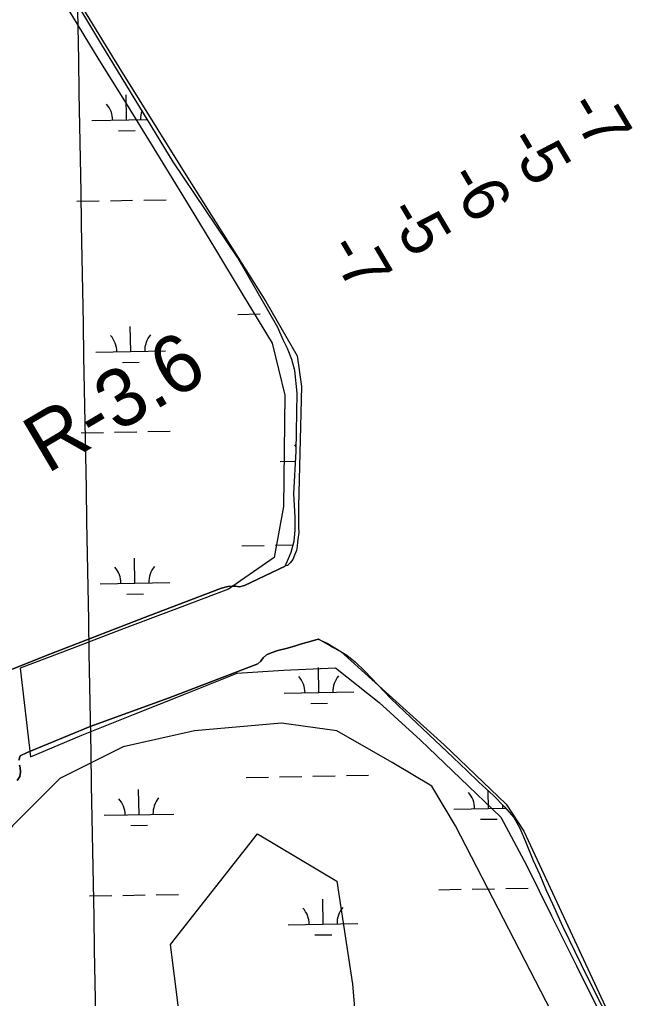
# Model space of a CAD drawing. Extents: x 3914892 to 3953151, y 242587 to 268572.
# Drawn here: x 3934820 to 3935706, y 258411 to 259817 of the extents above; entities that cross this region are included whole.
import ezdxf

# ---------------------------------------------------------------- set-up
doc = ezdxf.new("R2010")
doc.units = 0
for name, color, linetype in [('V-GRID-MAJR', 7, 'Continuous'), ('V-RIVR-EDGE', 7, 'Continuous'), ('V-RIVR-RANG', 7, 'Continuous'), ('V-RIVR-RANG-IDEN', 7, 'Continuous'), ('V-RRAP-FSHR', 7, 'Continuous'), ('V-SITE-VEGE', 7, 'Continuous'), ('V-TOPO-SHOR', 7, 'Continuous'), ('V-WETL-SWMP', 7, 'Continuous')]:
    doc.layers.add(name, color=color, linetype=linetype)

msp = doc.modelspace()

# ---------------------------------------------------------------- linework, layer by layer
at = {"layer": 'V-GRID-MAJR'}
msp.add_spline([(3935110.219, 248305.854), (3935001.8570000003, 254362.298), (3934893.433, 260422.212), (3934785.009, 266482.117), (3934784.947, 266485.596)], degree=3, dxfattribs=at)
at = {"layer": 'V-RIVR-EDGE'}
msp.add_line((3935267.2694834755, 258917.2000010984), (3935249.4504071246, 258927.38786431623), dxfattribs=at)
for points in [[(3934072.5108976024, 261420.81129533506), (3934094.0088600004, 261390.09992048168), (3934114.4831099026, 261357.3411206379), (3934126.7676598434, 261334.81944574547), (3934152.3604722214, 261282.61010849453), (3934211.735796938, 261172.0491590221), (3934270.0874091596, 261081.96245945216), (3934331.5101588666, 260972.42522247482), (3934375.5297961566, 260893.5993603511), (3934437.9762583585, 260758.46931099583), (3934491.2093081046, 260640.74237405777), (3934572.082595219, 260468.7586748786), (3934624.2919324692, 260334.65233801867), (3934660.1218697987, 260243.54192595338), (3934700.046657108, 260170.8583388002), (3934735.876594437, 260119.67271404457), (3934844.390118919, 259943.59416488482), (3934963.1407683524, 259749.0887908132), (3935061.417167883, 259590.4133540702), (3935174.0255423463, 259412.28737992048), (3935219.068892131, 259334.4852302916), (3935225.2111671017, 259290.46559300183), (3935220.8793808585, 259118.63807203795)], [(3935220.8378621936, 259118.60927783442), (3935220.7082504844, 259088.66897298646), (3935221.3563090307, 259080.37382359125), (3935219.4121333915, 259067.41265266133), (3935219.1529099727, 259060.28400865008), (3935218.1160162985, 259054.9699285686), (3935215.005335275, 259048.10050797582), (3935212.672324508, 259041.8791459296), (3935209.172808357, 259036.82428926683), (3935205.284457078, 259033.19516140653), (3935201.9145526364, 259032.54710285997)], [(3935218.714077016, 259047.66045870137), (3935218.700874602, 259047.41951464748)], [(3935267.06079426, 258917.52885031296), (3935281.515354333, 258909.64454481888), (3935429.9536661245, 258775.53820795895), (3935519.016653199, 258690.57007086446), (3935544.609465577, 258651.66899605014), (3935683.8343649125, 258351.72123498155), (3935756.5179520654, 258214.5437606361), (3935945.9047636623, 257868.52893728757), (3936125.054450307, 257548.10692631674), (3936199.7854624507, 257424.23771440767), (3936367.6743116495, 257125.31366583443), (3936456.7372987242, 256983.01762901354), (3936523.2786109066, 256882.69380449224), (3936577.535373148, 256790.55967993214), (3936615.412735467, 256720.9472302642), (3936660.456085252, 256649.28735560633), (3936694.2385975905, 256558.17694354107), (3936699.3571600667, 256532.58413116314), (3936713.6891349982, 256443.52114408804), (3936723.9262599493, 256389.2643818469), (3936722.902547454, 256344.22103206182), (3936703.452010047, 256279.72714486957), (3936670.693210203, 256177.35589535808), (3936647.647417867, 256108.2185183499)]]:
    msp.add_lwpolyline(points, dxfattribs=at)
at = {"layer": 'V-RRAP-FSHR'}
for points in [[(3933843.3265946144, 260648.9914701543), (3933916.558978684, 260616.7887181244), (3933989.7893147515, 260584.58801409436), (3934063.2203548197, 260552.38526206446), (3934136.258178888, 260520.19479803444), (3934209.5110429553, 260488.39959800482), (3934282.759811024, 260454.7140939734), (3934345.877123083, 260406.45297392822), (3934407.6099871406, 260355.58679788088), (3934469.490307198, 260304.35198183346), (3934530.4879392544, 260253.11511778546), (3934591.901315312, 260201.84958173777), (3934650.683011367, 260147.58577368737), (3934708.637315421, 260092.55601363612), (3934758.309507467, 260029.84420557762), (3934807.152259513, 259966.55486151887), (3934849.920643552, 259898.43018945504), (3934891.320963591, 259830.3075653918), (3934932.9711396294, 259762.18289332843)], [(3934932.9711396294, 259762.18289332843), (3934974.912131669, 259694.59070126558), (3935016.851075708, 259625.9355972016), (3935058.732675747, 259557.77406113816), (3935100.1248037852, 259489.3176130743), (3935141.518979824, 259420.85911701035), (3935182.9090598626, 259352.40062094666), (3935201.4229798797, 259277.7346368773), (3935200.3191078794, 259197.7418048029), (3935199.2152358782, 259117.75102072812), (3935185.829507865, 259044.6640446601), (3935120.344707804, 258999.23326061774), (3935045.533315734, 258970.88894059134), (3934970.7260196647, 258942.54257256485), (3934895.916675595, 258914.19825253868), (3934821.1073315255, 258885.85393251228), (3934836.3710755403, 258758.52567639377), (3934909.937283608, 258789.66346842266), (3934984.244867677, 258819.29802845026), (3935058.5544997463, 258848.93463647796), (3935132.862083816, 258878.56919650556), (3935199.2234278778, 258882.65086050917), (3935274.280579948, 258886.25329251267), (3935336.7527720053, 258836.28209246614), (3935395.880580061, 258782.49137241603), (3935453.6362281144, 258727.1359803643), (3935511.391876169, 258671.78058831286), (3935548.882564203, 258601.54852424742), (3935584.4071722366, 258529.87057218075), (3935620.109956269, 258458.22948411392), (3935655.6120363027, 258386.58634804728)]]:
    msp.add_lwpolyline(points, dxfattribs=at)
at = {"layer": 'V-SITE-VEGE'}
for points in [[(3935821.355593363, 257931.9935091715), (3935446.378047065, 258659.2226898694), (3935412.2891792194, 258716.03746961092), (3935355.4743994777, 258750.12633745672), (3935275.933707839, 258795.57816125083), (3935196.3930162, 258806.9411171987), (3935071.400500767, 258795.57816125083), (3934969.1338972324, 258772.85224935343), (3934878.2302496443, 258727.40042555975), (3934810.052513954, 258659.22268986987), (3934753.237734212, 258591.04495417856), (3934730.511822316, 258534.23017443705), (3934719.148866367, 258466.05243874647), (3934775.9636461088, 258306.9710554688)], [(3935048.674588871, 258397.8747030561), (3935037.3116329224, 258488.7783506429), (3935162.304148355, 258647.85973392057), (3935275.933707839, 258579.6819982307), (3935298.659619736, 258431.96357090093), (3935310.022575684, 258295.60809952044)]]:
    msp.add_lwpolyline(points, dxfattribs=at)
at = {"layer": 'V-TOPO-SHOR'}
for points in [[(3935201.8310000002, 259032.47399999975), (3935143.5360000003, 259004.57199999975), (3935136.307, 259002.75199999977), (3935130.292, 259003.48099999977), (3935125.821, 259003.68199999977), (3935119.6610000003, 259002.94599999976), (3935110.279, 259000.41699999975), (3935005.986, 258960.87599999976), (3934857.433, 258903.62199999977), (3934786.8140000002, 258875.32899999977)], [(3935249.383, 258927.40399999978), (3935234.31, 258923.29299999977), (3935225.235, 258920.61299999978), (3935215.085, 258917.46299999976), (3935203.244, 258913.99099999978), (3935191.089, 258910.98099999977), (3935181.631, 258907.91299999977), (3935174.795, 258904.93699999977), (3935170.431, 258900.74699999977), (3935166.9220000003, 258895.56099999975), (3935162.632, 258891.98799999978), (3935035.058, 258842.96699999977), (3934921.838, 258801.82399999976), (3934831.4760000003, 258764.76799999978), (3934821.3370000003, 258759.99799999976), (3934819.5300000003, 258753.74599999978)], [(3934820.274, 258746.27699999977), (3934821.144, 258743.04699999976), (3934821.884, 258736.11599999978), (3934820.6180000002, 258729.86799999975), (3934817.185, 258724.37299999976)]]:
    msp.add_lwpolyline(points, dxfattribs=at)
at = {"layer": 'V-WETL-SWMP'}
for p, q in [((3934974.1586235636, 259673.10745279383), (3934973.5146315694, 259709.10169224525)), ((3934924.1666243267, 259672.21301944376), (3935004.108388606, 259673.64329991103)), ((3934962.4365837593, 259657.4642579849), (3934986.432743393, 259657.89358599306)), ((3934902.827294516, 259556.3807524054), (3934934.8221740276, 259556.95318974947)), ((3934950.819613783, 259557.23940842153), (3934982.8144932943, 259557.81184576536)), ((3934998.8119330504, 259558.09806443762), (3935030.8068125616, 259558.67050178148)), ((3935133.7692918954, 259393.985011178), (3935165.7641714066, 259394.5574485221)), ((3934980.109735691, 259340.4856858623), (3934979.4657436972, 259376.4799253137)), ((3934930.117736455, 259339.5912525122), (3935030.1017349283, 259341.38011921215)), ((3934968.3876958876, 259324.84249105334), (3934992.3838555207, 259325.2718190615)), ((3934956.7707259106, 259224.61764148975), (3934988.765605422, 259225.19007883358)), ((3935004.7630451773, 259225.47629750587), (3935036.7579246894, 259226.0487348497)), ((3934908.778406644, 259223.75898547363), (3934940.7732861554, 259224.33142281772)), ((3935194.40739804, 259182.431894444), (3935216.720915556, 259182.83111741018)), ((3935139.7204040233, 259061.36324424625), (3935171.7152835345, 259061.93568159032)), ((3935187.7127232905, 259062.2219002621), (3935213.0250875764, 259062.6747771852)), ((3934986.0608478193, 259007.86391893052), (3934985.4168558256, 259043.85815838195)), ((3934936.068848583, 259006.96948558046), (3935036.052847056, 259008.7583522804)), ((3934974.338808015, 258992.22072412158), (3934998.3349676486, 258992.65005212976)), ((3935250.350510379, 258850.70455862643), (3935249.706518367, 258886.6987980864)), ((3935200.3585111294, 258849.8101252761), (3935300.3425096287, 258851.59899197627)), ((3935238.62847058, 258835.06136381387), (3935262.62463022, 258835.49069182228)), ((3935145.6715171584, 258728.7414750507), (3935177.666396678, 258729.31391239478)), ((3935193.663836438, 258729.6001310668), (3935225.658715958, 258730.17256841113)), ((3935241.656155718, 258730.45878708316), (3935273.6510352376, 258731.03122442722)), ((3935289.6484749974, 258731.3174430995), (3935321.643354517, 258731.88988044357)), ((3934992.0119609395, 258675.2421497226), (3934991.3679689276, 258711.23638918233)), ((3935493.8396481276, 258684.22061480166), (3935493.388883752, 258709.41490383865)), ((3935443.847648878, 258683.32618145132), (3935518.3720675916, 258684.65953731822)), ((3934942.01996169, 258674.34771637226), (3935042.0039601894, 258676.13658307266)), ((3935482.1176083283, 258668.5774199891), (3935506.1137679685, 258669.00674799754)), ((3934980.28992114, 258659.59895491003), (3935004.2860807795, 258660.02828291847)), ((3935422.508319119, 258567.49391438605), (3935454.503198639, 258568.0663517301)), ((3935470.500638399, 258568.35257040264), (3935502.495517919, 258568.92500774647)), ((3935518.492957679, 258569.21122641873), (3935550.487837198, 258569.7836637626)), ((3934920.6806319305, 258558.51544930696), (3934952.675511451, 258559.08788665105)), ((3934968.6729512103, 258559.37410532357), (3935000.6678307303, 258559.9465426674)), ((3935016.66527049, 258560.23276133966), (3935048.66015001, 258560.80519868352)), ((3935256.301622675, 258518.08279161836), (3935255.657630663, 258554.07703107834)), ((3935206.3096234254, 258517.18835826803), (3935306.2936219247, 258518.9772249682)), ((3935244.5795828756, 258502.4395968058), (3935268.5757425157, 258502.86892481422))]:
    msp.add_line(p, q, dxfattribs=at)
for points in [[(3934786.8129958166, 258875.3290038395), (3934857.4329957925, 258903.62300386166), (3935005.98599574, 258960.87700390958), (3935110.2779957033, 259000.41700394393), (3935119.6609956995, 259002.94600394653), (3935125.820995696, 259003.6810039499), (3935130.290995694, 259003.4800039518), (3935136.3059956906, 259002.7510039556), (3935143.5359956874, 259004.57200395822), (3935201.8299956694, 259032.47400397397), (3935206.686995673, 259043.29200397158), (3935210.3229956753, 259052.56200396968), (3935214.52999568, 259068.30700396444), (3935216.1179956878, 259084.188003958), (3935216.301995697, 259102.52500394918), (3935214.225995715, 259135.9470039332), (3935217.5069957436, 259197.60300390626), (3935218.7919957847, 259280.97000386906), (3935215.7989958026, 259313.30700385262), (3935211.3789958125, 259328.99400384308), (3935205.261995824, 259344.82300383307), (3935199.014995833, 259357.26100382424), (3935191.1889958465, 259375.23600381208), (3935133.6559959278, 259475.1540037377), (3935041.041996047, 259613.20200362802), (3934936.9609961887, 259783.52900349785), (3934831.139996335, 259960.62500336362)], [(3934819.5300000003, 258753.745), (3934821.3370000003, 258759.999), (3934831.4760000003, 258764.768), (3934921.838, 258801.825), (3935035.057, 258842.967), (3935162.631, 258891.988), (3935166.9220000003, 258895.562), (3935170.431, 258900.748), (3935174.795, 258904.938), (3935181.632, 258907.912), (3935191.089, 258910.981), (3935203.2430000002, 258913.992), (3935215.085, 258917.462), (3935225.235, 258920.613), (3935234.309, 258923.294), (3935249.383, 258927.403), (3935262.058, 258921.479), (3935273.042, 258914.928), (3935290.216, 258904.413), (3935302.146, 258894.786), (3935316.414, 258881.17), (3935334.881, 258861.726), (3935353.6580000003, 258842.131), (3935373.663, 258823.16), (3935442.889, 258757.409), (3935462.892, 258738.263), (3935479.799, 258721.737), (3935500.884, 258702.619), (3935516.864, 258686.39500000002), (3935529.909, 258671.383), (3935538.7970000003, 258655.881), (3935546.94, 258636.521), (3935557.755, 258609.476), (3935567.293, 258588.893), (3935576.22, 258567.69), (3935585.448, 258547.41400000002), (3935599.995, 258515.309), (3935636.09, 258441.131), (3935755.096, 258205.574)], [(3934817.186, 258724.373), (3934820.617, 258729.867), (3934821.884, 258736.116), (3934821.144, 258743.046), (3934820.274, 258746.276)]]:
    msp.add_lwpolyline(points, dxfattribs=at)
for centre, radius, start, end in [((3934918.9160335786, 259672.5939575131), 35.24628790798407, 0.2531797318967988, 41.79683806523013), ((3935029.3842263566, 259674.5704024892), 35.246287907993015, 160.15637680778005, 181.79683506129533), ((3934924.8671457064, 259339.97219058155), 35.24628790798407, 0.2531797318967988, 41.79683806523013), ((3935035.335338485, 259341.94863555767), 35.246287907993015, 140.253176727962, 181.79683506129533), ((3935189.1568072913, 259182.81283251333), 35.24628790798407, 36.19804873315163, 41.79683806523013), ((3934930.8182578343, 259007.3504236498), 35.24628790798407, 0.2531797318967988, 41.79683806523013), ((3935041.286450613, 259009.32686862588), 35.246287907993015, 140.253176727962, 181.79683506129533), ((3935195.107920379, 258850.19106334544), 35.24628790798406, 0.25317973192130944, 41.79683806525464), ((3935305.576113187, 258852.16750832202), 35.24628790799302, 140.25317672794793, 181.79683506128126), ((3935438.5970581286, 258683.70711952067), 35.24628790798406, 0.25317973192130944, 41.79683806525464), ((3934936.7693709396, 258674.7286544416), 35.24628790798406, 0.25317973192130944, 41.79683806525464), ((3935047.237563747, 258676.70509941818), 35.24628790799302, 140.25317672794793, 181.79683506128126), ((3935549.0652509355, 258685.68356449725), 35.24628790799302, 174.11426671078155, 181.79683506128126), ((3935201.059032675, 258517.56929633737), 35.24628790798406, 0.25317973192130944, 41.79683806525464), ((3935311.5272254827, 258519.54574131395), 35.24628790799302, 140.25317672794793, 181.79683506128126)]:
    msp.add_arc(centre, radius, start, end, dxfattribs=at)

# ---------------------------------------------------------------- texts
at = {"layer": 'V-RIVR-RANG'}
for s, rotation, p in [('-7', 300.73030555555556, (3935604.579308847, 259691.96588185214)), ('-5', 300.73030555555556, (3935517.82739066, 259642.2024301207)), ('-6', 300.73030555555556, (3935432.5521349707, 259589.95398914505)), ('-5', 300.73030555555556, (3935345.6583906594, 259540.4274301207)), ('-7', 300.4483257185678, (3935260.5082131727, 259488.4454508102))]:
    msp.add_text(s, height=67, rotation=rotation, dxfattribs=at).set_placement(p)
at = {"layer": 'V-RIVR-RANG-IDEN'}
msp.add_text('R-3.6', height=82.99999799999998, rotation=30.584990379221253, dxfattribs=at).set_placement((3934859.874492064, 259164.17948990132))

doc.saveas('drawing.dxf')
